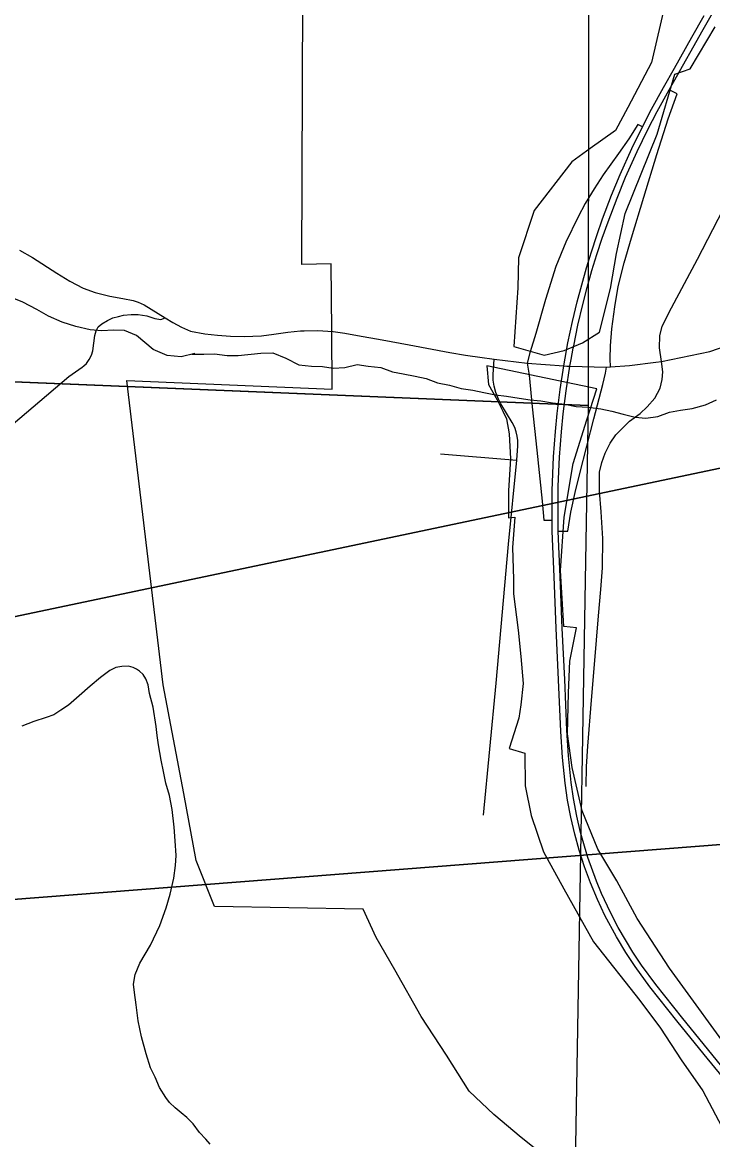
# Model space of a CAD drawing. Extents: x 0 to 34, y 0 to 22.
# Drawn here: x 6.959 to 7.567, y 17.402 to 18.385 of the extents above; entities that cross this region are included whole.
import ezdxf

# ---------------------------------------------------------------- set-up
doc = ezdxf.new("R2010")
doc.units = 0
for name, color, linetype in [('GM_X_City_Street', 7, 'Continuous'), ('GM_X_Corporation', 7, 'Continuous'), ('GM_X_County_Road', 7, 'Continuous'), ('GM_X_Interchange_Ramps', 7, 'Continuous'), ('GM_X_Minor_River', 7, 'Continuous'), ('GM_X_Section', 7, 'Continuous'), ('GM_X_State_Route', 7, 'Continuous'), ('GM_X_Township_Road', 7, 'Continuous'), ('SC_Shading1', 7, 'Continuous'), ('SH_Data', 7, 'Continuous')]:
    doc.layers.add(name, color=color, linetype=linetype)

msp = doc.modelspace()

# ---------------------------------------------------------------- linework, layer by layer
at = {"layer": 'GM_X_City_Street'}
for p, q in [((7.37388, 18.07982), (7.3744, 18.0884)), ((7.52272, 18.07726), (7.52161, 18.08644)), ((7.37353, 18.07474), (7.37388, 18.07982)), ((7.37367, 18.06998), (7.37353, 18.07474)), ((7.52241, 18.07064), (7.52272, 18.07726)), ((7.37433, 18.06466), (7.37367, 18.06998)), ((7.37582, 18.0591), (7.37433, 18.06466)), ((7.51577, 18.05426), (7.52056, 18.06308)), ((7.52056, 18.06308), (7.52241, 18.07064)), ((7.37815, 18.05337), (7.37582, 18.0591)), ((7.38027, 18.04916), (7.37815, 18.05337)), ((7.5091, 18.04668), (7.51577, 18.05426)), ((7.38528, 18.041), (7.38027, 18.04916)), ((7.50283, 18.04079), (7.5091, 18.04668)), ((7.39028, 18.0328), (7.38528, 18.041)), ((7.48137, 18.02187), (7.49356, 18.03391)), ((7.49356, 18.03391), (7.50283, 18.04079)), ((7.39254, 18.02828), (7.39028, 18.0328)), ((7.39383, 18.02459), (7.39254, 18.02828)), ((7.39476, 18.02074), (7.39383, 18.02459)), ((7.39529, 18.01681), (7.39476, 18.02074)), ((7.39532, 18.01226), (7.39529, 18.01681)), ((7.47198, 18.00574), (7.4765, 18.01471)), ((7.4765, 18.01471), (7.48137, 18.02187)), ((7.32732, 18.0053), (7.39445, 17.99961)), ((7.39445, 17.99961), (7.39532, 18.01226)), ((7.46906, 17.99747), (7.47198, 18.00574)), ((7.38696, 17.92561), (7.39445, 17.99961)), ((7.46712, 17.98913), (7.46906, 17.99747)), ((7.46712, 17.97231), (7.46712, 17.98913)), ((7.46851, 17.95417), (7.46712, 17.97231)), ((7.4702, 17.93073), (7.46851, 17.95417)), ((7.3761, 17.80347), (7.38696, 17.92561)), ((7.4697, 17.90488), (7.4702, 17.93073)), ((7.4683, 17.88571), (7.4697, 17.90488)), ((7.46635, 17.86264), (7.4683, 17.88571)), ((7.46281, 17.81975), (7.46635, 17.86264)), ((7.46017, 17.78848), (7.46281, 17.81975)), ((7.36512, 17.68712), (7.3761, 17.80347)), ((7.45676, 17.74802), (7.46017, 17.78848)), ((7.45558, 17.72995), (7.45676, 17.74802)), ((7.45529, 17.71248), (7.45558, 17.72995))]:
    msp.add_line(p, q, dxfattribs=at)
at = {"layer": 'GM_X_Corporation'}
for p, q in [((7.20512, 18.17173), (7.20609, 18.4212)), ((7.52522, 18.4028), (7.51289, 18.34953)), ((7.54699, 18.34405), (7.56891, 18.38085)), ((7.51289, 18.34953), (7.49217, 18.31008)), ((7.51779, 18.28651), (7.5335, 18.33944)), ((7.5335, 18.33944), (7.54699, 18.34405)), ((7.49217, 18.31008), (7.48107, 18.28986)), ((7.48107, 18.28986), (7.45888, 18.27383)), ((7.48974, 18.21683), (7.51779, 18.28651)), ((7.45888, 18.27383), (7.44285, 18.26224)), ((7.44285, 18.26224), (7.40956, 18.21933)), ((7.40956, 18.21933), (7.39575, 18.17765)), ((7.48216, 18.18164), (7.48974, 18.21683)), ((7.47673, 18.15068), (7.48216, 18.18164)), ((7.23087, 18.17248), (7.20512, 18.17173)), ((7.23143, 18.11348), (7.23087, 18.17248)), ((7.39575, 18.17765), (7.39514, 18.15144)), ((7.39514, 18.15144), (7.3917, 18.09977)), ((7.46698, 18.11237), (7.47673, 18.15068)), ((7.23174, 18.06206), (7.23143, 18.11348)), ((7.45213, 18.10277), (7.46698, 18.11237)), ((7.43605, 18.09617), (7.45213, 18.10277)), ((7.3917, 18.09977), (7.41836, 18.09217)), ((7.41836, 18.09217), (7.43605, 18.09617)), ((7.46482, 18.06252), (7.36788, 18.08256)), ((7.36788, 18.08256), (7.36955, 18.06628)), ((7.08319, 17.80195), (7.05118, 18.06988)), ((7.05118, 18.06988), (7.23174, 18.06206)), ((7.36955, 18.06628), (7.37718, 18.05284)), ((7.45585, 18.03524), (7.46482, 18.06252)), ((7.37718, 18.05284), (7.38206, 18.04274)), ((7.38206, 18.04274), (7.38532, 18.036)), ((7.38532, 18.036), (7.38764, 18.02278)), ((7.44383, 17.99685), (7.45585, 18.03524)), ((7.38764, 18.02278), (7.38874, 18.00077)), ((7.38874, 18.00077), (7.38698, 17.97296)), ((7.43589, 17.94946), (7.44383, 17.99685)), ((7.38698, 17.97296), (7.387, 17.94902)), ((7.387, 17.94902), (7.39267, 17.94959)), ((7.39267, 17.94959), (7.3905, 17.92291)), ((7.43286, 17.90261), (7.43589, 17.94946)), ((7.3905, 17.92291), (7.39141, 17.89481)), ((7.43559, 17.85329), (7.43286, 17.90261)), ((7.39141, 17.89481), (7.39145, 17.88188)), ((7.39145, 17.88188), (7.39551, 17.85009)), ((7.39551, 17.85009), (7.39778, 17.82697)), ((7.44701, 17.85213), (7.43559, 17.85329)), ((7.44114, 17.82267), (7.44701, 17.85213)), ((7.39778, 17.82697), (7.40007, 17.80309)), ((7.43976, 17.79487), (7.44114, 17.82267)), ((7.10144, 17.70634), (7.08319, 17.80195)), ((7.40007, 17.80309), (7.39802, 17.7844)), ((7.43903, 17.75873), (7.43976, 17.79487)), ((7.39802, 17.7844), (7.39612, 17.77255)), ((7.39612, 17.77255), (7.38751, 17.74603)), ((7.44302, 17.7292), (7.43903, 17.75873)), ((7.38751, 17.74603), (7.40129, 17.74192)), ((7.40129, 17.74192), (7.40184, 17.71304)), ((7.45183, 17.69108), (7.44302, 17.7292)), ((7.40184, 17.71304), (7.40685, 17.68696)), ((7.11206, 17.64736), (7.10144, 17.70634)), ((7.4658, 17.65731), (7.45183, 17.69108)), ((7.40685, 17.68696), (7.41774, 17.65499)), ((7.41774, 17.65499), (7.43584, 17.62249)), ((7.48225, 17.62932), (7.4658, 17.65731)), ((7.12815, 17.60681), (7.11206, 17.64736)), ((7.43584, 17.62249), (7.46198, 17.5758)), ((7.50036, 17.59644), (7.48225, 17.62932)), ((7.25901, 17.60459), (7.12815, 17.60681)), ((7.27043, 17.57948), (7.25901, 17.60459)), ((7.52859, 17.55268), (7.50036, 17.59644)), ((7.28688, 17.5511), (7.27043, 17.57948)), ((7.46198, 17.5758), (7.50269, 17.52425)), ((7.31019, 17.51002), (7.28688, 17.5511)), ((7.63141, 17.41126), (7.52859, 17.55268)), ((7.50269, 17.52425), (7.52091, 17.49974)), ((7.33251, 17.47613), (7.31019, 17.51002)), ((7.52091, 17.49974), (7.53887, 17.47179)), ((7.35248, 17.44444), (7.33251, 17.47613)), ((7.53887, 17.47179), (7.55793, 17.44464)), ((7.37399, 17.42384), (7.35248, 17.44444)), ((7.55793, 17.44464), (7.57731, 17.40799)), ((7.39814, 17.4037), (7.37399, 17.42384)), ((7.43548, 17.37409), (7.39814, 17.4037))]:
    msp.add_line(p, q, dxfattribs=at)
at = {"layer": 'GM_X_County_Road'}
for p, q in [((7.55323, 18.17658), (7.5761, 18.22023)), ((6.95655, 18.18449), (6.96815, 18.17795)), ((6.96815, 18.17795), (6.98949, 18.16433)), ((7.53036, 18.13363), (7.55323, 18.17658)), ((6.98949, 18.16433), (7.0011, 18.15724)), ((7.0011, 18.15724), (7.01271, 18.15106)), ((7.01271, 18.15106), (7.0232, 18.14723)), ((7.0232, 18.14723), (7.03606, 18.14404)), ((7.03606, 18.14404), (7.04749, 18.14202)), ((7.04749, 18.14202), (7.0566, 18.14004)), ((7.0566, 18.14004), (7.06125, 18.13855)), ((7.06125, 18.13855), (7.06636, 18.13632)), ((7.06636, 18.13632), (7.08485, 18.12478)), ((7.52237, 18.1175), (7.53036, 18.13363)), ((7.08485, 18.12478), (7.09176, 18.12064)), ((7.09176, 18.12064), (7.09924, 18.11672)), ((7.09924, 18.11672), (7.10729, 18.11316)), ((7.10729, 18.11316), (7.11971, 18.11085)), ((7.18048, 18.11056), (7.19272, 18.11234)), ((7.19272, 18.11234), (7.20384, 18.11352)), ((7.20384, 18.11352), (7.20709, 18.11359)), ((7.20709, 18.11359), (7.21899, 18.11384)), ((7.21899, 18.11384), (7.23279, 18.11293)), ((7.23279, 18.11293), (7.24297, 18.11147)), ((7.52008, 18.10916), (7.52237, 18.1175)), ((7.11971, 18.11085), (7.13108, 18.10976)), ((7.13108, 18.10976), (7.14226, 18.10887)), ((7.14226, 18.10887), (7.15446, 18.10838)), ((7.15446, 18.10838), (7.16964, 18.10915)), ((7.16964, 18.10915), (7.18048, 18.11056)), ((7.24297, 18.11147), (7.25412, 18.10949)), ((7.25412, 18.10949), (7.27571, 18.1055)), ((7.27571, 18.1055), (7.29975, 18.10101)), ((7.51994, 18.09839), (7.52008, 18.10916)), ((7.56408, 18.09525), (7.58701, 18.10323)), ((7.29975, 18.10101), (7.3353, 18.09434)), ((7.3353, 18.09434), (7.3492, 18.09194)), ((7.3492, 18.09194), (7.3513, 18.09165)), ((7.52161, 18.08644), (7.51994, 18.09839)), ((7.52161, 18.08644), (7.56408, 18.09525)), ((7.3513, 18.09165), (7.3618, 18.09017)), ((7.3618, 18.09017), (7.3744, 18.0884)), ((7.3744, 18.0884), (7.40347, 18.08491)), ((7.40347, 18.08491), (7.4357, 18.08267)), ((7.4357, 18.08267), (7.43832, 18.08248)), ((7.43832, 18.08248), (7.44095, 18.0823)), ((7.44095, 18.0823), (7.47317, 18.08162)), ((7.47684, 18.08184), (7.49367, 18.08284)), ((7.49367, 18.08284), (7.51662, 18.08579)), ((7.51662, 18.08579), (7.52161, 18.08644)), ((7.47317, 18.08162), (7.47684, 18.08184))]:
    msp.add_line(p, q, dxfattribs=at)
at = {"layer": 'GM_X_Interchange_Ramps'}
for p, q in [((7.52752, 18.30016), (7.53558, 18.32191)), ((7.53558, 18.32191), (7.52849, 18.32567)), ((7.51758, 18.26853), (7.52752, 18.30016)), ((7.50087, 18.29503), (7.49297, 18.28243)), ((7.50488, 18.29304), (7.50087, 18.29503)), ((7.49297, 18.28243), (7.4838, 18.26965)), ((7.4838, 18.26965), (7.47038, 18.25088)), ((7.50611, 18.23114), (7.51758, 18.26853)), ((7.47038, 18.25088), (7.46232, 18.23851)), ((7.46232, 18.23851), (7.45454, 18.22565)), ((7.49527, 18.19535), (7.50611, 18.23114)), ((7.45454, 18.22565), (7.44821, 18.2139)), ((7.44821, 18.2139), (7.43744, 18.19159)), ((7.43744, 18.19159), (7.42882, 18.17005)), ((7.48873, 18.17331), (7.49527, 18.19535)), ((7.48366, 18.15239), (7.48873, 18.17331)), ((7.42882, 18.17005), (7.41951, 18.14106)), ((7.48067, 18.13446), (7.48366, 18.15239)), ((7.41951, 18.14106), (7.4111, 18.11118)), ((7.47803, 18.11535), (7.48067, 18.13446)), ((7.47671, 18.10013), (7.47803, 18.11535)), ((7.4111, 18.11118), (7.40615, 18.09508)), ((7.40582, 18.09401), (7.40347, 18.08491)), ((7.40615, 18.09508), (7.40582, 18.09401)), ((7.47664, 18.08887), (7.47671, 18.10013)), ((7.40347, 18.08491), (7.40526, 18.07448)), ((7.47684, 18.08184), (7.47664, 18.08887)), ((7.40526, 18.07448), (7.40797, 18.04668)), ((7.47018, 18.06633), (7.47233, 18.07619)), ((7.47233, 18.07619), (7.47317, 18.08162)), ((7.46225, 18.0361), (7.47018, 18.06633)), ((7.40797, 18.04668), (7.412, 18.00831)), ((7.44988, 17.98786), (7.46225, 18.0361)), ((7.412, 18.00831), (7.41652, 17.96362)), ((7.44557, 17.97111), (7.44988, 17.98786)), ((7.44175, 17.95388), (7.44557, 17.97111)), ((7.41652, 17.96362), (7.41806, 17.94676)), ((7.41806, 17.94676), (7.42539, 17.94694)), ((7.43918, 17.93726), (7.44175, 17.95388)), ((7.43079, 17.93717), (7.43558, 17.93722)), ((7.43558, 17.93722), (7.43918, 17.93726))]:
    msp.add_line(p, q, dxfattribs=at)
at = {"layer": 'GM_X_Minor_River'}
for p, q in [((6.95947, 18.13868), (6.94715, 18.14363)), ((6.97183, 18.13222), (6.95947, 18.13868)), ((6.98227, 18.12646), (6.97183, 18.13222)), ((6.99422, 18.12113), (6.98227, 18.12646)), ((7.00613, 18.11732), (6.99422, 18.12113)), ((7.01877, 18.11429), (7.00613, 18.11732)), ((7.02906, 18.11347), (7.01877, 18.11429)), ((7.0393, 18.11417), (7.02906, 18.11347)), ((7.0492, 18.11372), (7.0393, 18.11417)), ((7.0596, 18.10948), (7.0492, 18.11372)), ((7.07443, 18.097), (7.0596, 18.10948)), ((7.08676, 18.09168), (7.07443, 18.097)), ((7.11089, 18.09356), (7.09896, 18.09054)), ((7.10832, 18.09291), (7.11879, 18.09281)), ((7.11879, 18.09281), (7.12829, 18.09307)), ((7.12829, 18.09307), (7.13934, 18.09185)), ((7.14923, 18.09173), (7.16893, 18.09379)), ((7.16893, 18.09379), (7.17956, 18.09408)), ((7.17956, 18.09408), (7.19109, 18.08944)), ((7.09896, 18.09054), (7.08676, 18.09168)), ((7.13934, 18.09185), (7.14923, 18.09173)), ((7.19109, 18.08944), (7.20265, 18.08366)), ((7.20265, 18.08366), (7.2137, 18.08244)), ((7.2137, 18.08244), (7.22321, 18.08193)), ((7.24299, 18.08133), (7.25394, 18.08391)), ((7.25394, 18.08391), (7.26349, 18.08226)), ((7.26349, 18.08226), (7.27454, 18.08104)), ((7.22321, 18.08193), (7.23275, 18.08067)), ((7.23275, 18.08067), (7.24299, 18.08133)), ((7.27454, 18.08104), (7.2849, 18.07751)), ((7.2849, 18.07751), (7.29445, 18.07549)), ((7.29445, 18.07549), (7.30477, 18.07348)), ((7.30477, 18.07348), (7.3147, 18.07147)), ((7.3147, 18.07147), (7.32469, 18.06755)), ((7.32469, 18.06755), (7.335, 18.06554)), ((7.335, 18.06554), (7.34534, 18.06278)), ((7.34534, 18.06278), (7.35564, 18.06115)), ((7.35564, 18.06115), (7.3652, 18.05913)), ((7.3652, 18.05913), (7.37551, 18.05712)), ((7.37551, 18.05712), (7.38542, 18.05587)), ((7.38542, 18.05587), (7.39649, 18.05426)), ((7.39649, 18.05426), (7.40603, 18.05262)), ((7.40603, 18.05262), (7.41556, 18.05173)), ((7.56044, 18.04842), (7.5702, 18.05287)), ((7.41556, 18.05173), (7.42586, 18.05011)), ((7.42586, 18.05011), (7.43654, 18.04888)), ((7.43654, 18.04888), (7.44647, 18.04686)), ((7.44647, 18.04686), (7.45712, 18.04639)), ((7.45712, 18.04639), (7.46819, 18.04478)), ((7.46819, 18.04478), (7.47812, 18.04277)), ((7.47812, 18.04277), (7.48808, 18.03999)), ((7.52869, 18.04185), (7.53852, 18.04364)), ((7.53852, 18.04364), (7.54874, 18.04506)), ((7.54874, 18.04506), (7.56044, 18.04842)), ((7.48808, 18.03999), (7.4984, 18.0376)), ((7.4984, 18.0376), (7.50793, 18.03672)), ((7.50793, 18.03672), (7.51853, 18.03815)), ((7.51853, 18.03815), (7.52869, 18.04185))]:
    msp.add_line(p, q, dxfattribs=at)
at = {"layer": 'GM_X_Section'}
for p, q in [((7.45846, 19.10807), (7.45701, 18.04776)), ((7.45701, 18.04776), (6.44653, 18.08952)), ((6.44653, 18.08952), (7.45701, 18.04776)), ((7.45701, 18.04776), (7.44097, 17.09977))]:
    msp.add_line(p, q, dxfattribs=at)
at = {"layer": 'GM_X_State_Route'}
for p, q in [((7.55834, 18.3785), (7.58426, 18.42437)), ((7.54848, 18.37186), (7.55918, 18.39091)), ((7.53219, 18.33221), (7.55834, 18.3785)), ((7.53303, 18.34451), (7.54848, 18.37186)), ((7.52342, 18.32764), (7.53303, 18.34451)), ((7.52849, 18.32567), (7.53219, 18.33221)), ((7.51285, 18.30852), (7.52342, 18.32764)), ((7.51792, 18.30655), (7.52849, 18.32567)), ((7.50488, 18.29304), (7.51285, 18.30852)), ((7.50971, 18.2906), (7.51792, 18.30655)), ((7.49544, 18.27382), (7.50488, 18.29304)), ((7.50027, 18.27138), (7.50971, 18.2906)), ((7.48534, 18.25111), (7.49544, 18.27382)), ((7.49008, 18.24865), (7.50027, 18.27138)), ((7.47779, 18.23274), (7.48534, 18.25111)), ((7.48262, 18.23031), (7.49008, 18.24865)), ((7.46979, 18.21189), (7.47779, 18.23274)), ((7.47462, 18.20946), (7.48262, 18.23031)), ((7.46472, 18.1973), (7.46979, 18.21189)), ((7.46955, 18.19486), (7.47462, 18.20946)), ((7.46006, 18.18305), (7.46472, 18.1973)), ((7.46489, 18.18061), (7.46955, 18.19486)), ((7.45568, 18.16887), (7.46006, 18.18305)), ((7.46051, 18.16643), (7.46489, 18.18061)), ((7.45151, 18.15407), (7.45568, 18.16887)), ((7.45634, 18.15163), (7.46051, 18.16643)), ((7.44755, 18.13898), (7.45151, 18.15407)), ((7.45238, 18.13655), (7.45634, 18.15163)), ((7.44347, 18.1218), (7.44755, 18.13898)), ((7.44819, 18.11837), (7.45238, 18.13655)), ((7.43919, 18.10285), (7.44347, 18.1218)), ((7.44446, 18.10034), (7.44819, 18.11837)), ((7.4357, 18.08267), (7.43919, 18.10285)), ((7.44212, 18.08831), (7.44407, 18.09833)), ((7.44407, 18.09833), (7.44446, 18.10034)), ((7.43248, 18.06179), (7.4357, 18.08267)), ((7.43772, 18.06056), (7.44095, 18.0823)), ((7.44095, 18.0823), (7.44212, 18.08831)), ((7.42993, 18.04075), (7.43248, 18.06179)), ((7.43528, 18.04048), (7.43772, 18.06056)), ((7.42836, 18.02473), (7.42993, 18.04075)), ((7.43362, 18.0247), (7.43528, 18.04048)), ((7.42669, 18.00244), (7.42836, 18.02473)), ((7.43195, 18.00239), (7.43362, 18.0247)), ((7.42549, 17.97289), (7.42669, 18.00244)), ((7.43086, 17.9769), (7.43195, 18.00239)), ((7.43064, 17.94707), (7.43086, 17.9769)), ((7.42539, 17.94694), (7.42549, 17.97289)), ((7.42553, 17.93703), (7.42539, 17.94694)), ((7.43079, 17.93717), (7.43064, 17.94707)), ((7.42732, 17.89689), (7.42553, 17.93703)), ((7.43257, 17.89702), (7.43079, 17.93717)), ((7.42912, 17.85178), (7.42732, 17.89689)), ((7.43438, 17.85191), (7.43257, 17.89702)), ((7.43102, 17.80636), (7.42912, 17.85178)), ((7.43647, 17.80674), (7.43438, 17.85191)), ((7.43841, 17.76198), (7.43647, 17.80674)), ((7.43311, 17.76089), (7.43102, 17.80636)), ((7.43447, 17.73807), (7.43311, 17.76089)), ((7.43973, 17.73939), (7.43841, 17.76198)), ((7.43682, 17.71552), (7.43447, 17.73807)), ((7.4421, 17.71604), (7.43973, 17.73939)), ((7.43901, 17.70038), (7.43682, 17.71552)), ((7.44418, 17.70186), (7.4421, 17.71604)), ((7.44183, 17.68556), (7.43901, 17.70038)), ((7.4471, 17.68629), (7.44418, 17.70186)), ((7.44527, 17.67063), (7.44183, 17.68556)), ((7.45051, 17.67183), (7.4471, 17.68629)), ((7.44929, 17.65653), (7.44527, 17.67063)), ((7.45696, 17.64988), (7.45051, 17.67183)), ((7.45404, 17.64176), (7.44929, 17.65653)), ((7.46434, 17.62916), (7.45696, 17.64988)), ((7.45916, 17.62771), (7.45404, 17.64176)), ((7.46537, 17.61305), (7.45916, 17.62771)), ((7.46885, 17.61831), (7.46434, 17.62916)), ((7.47195, 17.59905), (7.46537, 17.61305)), ((7.47671, 17.60163), (7.46885, 17.61831)), ((7.4835, 17.58825), (7.47671, 17.60163)), ((7.48197, 17.58021), (7.47195, 17.59905)), ((7.49644, 17.56654), (7.4835, 17.58825)), ((7.49033, 17.56637), (7.48197, 17.58021)), ((7.49847, 17.55395), (7.49033, 17.56637)), ((7.50409, 17.55514), (7.49644, 17.56654)), ((7.51147, 17.5361), (7.49847, 17.55395)), ((7.5166, 17.53818), (7.50409, 17.55514)), ((7.53527, 17.50623), (7.51147, 17.5361)), ((7.54044, 17.50829), (7.5166, 17.53818)), ((7.55934, 17.47669), (7.53527, 17.50623)), ((7.59764, 17.43788), (7.54044, 17.50829)), ((7.59223, 17.43623), (7.55934, 17.47669))]:
    msp.add_line(p, q, dxfattribs=at)
at = {"layer": 'GM_X_Township_Road'}
for p, q in [((7.02928, 18.11968), (7.03402, 18.12265)), ((7.03402, 18.12265), (7.03889, 18.12481)), ((7.03889, 18.12481), (7.04369, 18.12614)), ((7.04369, 18.12614), (7.04808, 18.12715)), ((7.04808, 18.12715), (7.05496, 18.12796)), ((7.05496, 18.12796), (7.06115, 18.12777)), ((7.06115, 18.12777), (7.06886, 18.12659)), ((7.06886, 18.12659), (7.07574, 18.12416)), ((7.07574, 18.12416), (7.08117, 18.12353)), ((7.08117, 18.12353), (7.08485, 18.12478)), ((7.02292, 18.10949), (7.02415, 18.11339)), ((7.02415, 18.11339), (7.0258, 18.11686)), ((7.0258, 18.11686), (7.02928, 18.11968)), ((7.02118, 18.09573), (7.02292, 18.10949)), ((7.01806, 18.08829), (7.02001, 18.09218)), ((7.02001, 18.09218), (7.02118, 18.09573)), ((7.0118, 18.08148), (7.01336, 18.08278)), ((7.01336, 18.08278), (7.0157, 18.08473)), ((7.0157, 18.08473), (7.01806, 18.08829)), ((6.89603, 17.98525), (7.0002, 18.07328)), ((7.0002, 18.07328), (7.0118, 18.08148)), ((7.04154, 17.81706), (7.03624, 17.81458)), ((7.04684, 17.81806), (7.04154, 17.81706)), ((7.05247, 17.81839), (7.04684, 17.81806)), ((7.05661, 17.81706), (7.05247, 17.81839)), ((7.05959, 17.81574), (7.05661, 17.81706)), ((7.02796, 17.80845), (7.01885, 17.80083)), ((7.03624, 17.81458), (7.02796, 17.80845)), ((7.06224, 17.81408), (7.05959, 17.81574)), ((7.06556, 17.8111), (7.06224, 17.81408)), ((7.06787, 17.80729), (7.06556, 17.8111)), ((7.07003, 17.80199), (7.06787, 17.80729)), ((7.01885, 17.80083), (7.00924, 17.79222)), ((7.07102, 17.79421), (7.07003, 17.80199)), ((7.00924, 17.79222), (6.9998, 17.7841)), ((7.07417, 17.78228), (7.07102, 17.79421)), ((6.99301, 17.77963), (6.98688, 17.77565)), ((6.9998, 17.7841), (6.99301, 17.77963)), ((7.07682, 17.76522), (7.07417, 17.78228)), ((6.96932, 17.76953), (6.95872, 17.76555)), ((6.98025, 17.77317), (6.96932, 17.76953)), ((6.98688, 17.77565), (6.98025, 17.77317)), ((7.07798, 17.75743), (7.07682, 17.76522)), ((7.07914, 17.74915), (7.07798, 17.75743)), ((7.08146, 17.73574), (7.07914, 17.74915)), ((7.08344, 17.7258), (7.08146, 17.73574)), ((7.0856, 17.71553), (7.08344, 17.7258)), ((7.08858, 17.7046), (7.0856, 17.71553)), ((7.0909, 17.69217), (7.08858, 17.7046)), ((7.09272, 17.67677), (7.0909, 17.69217)), ((7.09371, 17.66451), (7.09272, 17.67677)), ((7.09454, 17.65159), (7.09371, 17.66451)), ((7.09404, 17.64281), (7.09454, 17.65159)), ((7.09255, 17.63188), (7.09404, 17.64281)), ((7.08924, 17.6178), (7.09255, 17.63188)), ((7.08576, 17.60555), (7.08924, 17.6178)), ((7.0803, 17.59014), (7.08576, 17.60555)), ((7.07202, 17.57275), (7.0803, 17.59014)), ((7.06257, 17.55685), (7.07202, 17.57275)), ((7.05843, 17.54708), (7.06257, 17.55685)), ((7.05694, 17.53863), (7.05843, 17.54708)), ((7.05794, 17.53118), (7.05694, 17.53863)), ((7.05926, 17.52041), (7.05794, 17.53118)), ((7.06108, 17.50616), (7.05926, 17.52041)), ((7.06407, 17.49209), (7.06108, 17.50616)), ((7.06804, 17.47718), (7.06407, 17.49209)), ((7.07202, 17.46476), (7.06804, 17.47718)), ((7.07599, 17.45681), (7.07202, 17.46476)), ((7.07997, 17.4477), (7.07599, 17.45681)), ((7.08543, 17.43875), (7.07997, 17.4477)), ((7.08874, 17.43428), (7.08543, 17.43875)), ((7.09371, 17.42981), (7.08874, 17.43428)), ((7.09901, 17.42533), (7.09371, 17.42981)), ((7.10382, 17.42103), (7.09901, 17.42533)), ((7.10945, 17.41556), (7.10382, 17.42103)), ((7.11508, 17.40811), (7.10945, 17.41556)), ((7.12055, 17.40198), (7.11508, 17.40811)), ((7.12452, 17.39767), (7.12055, 17.40198))]:
    msp.add_line(p, q, dxfattribs=at)
at = {"layer": 'SC_Shading1'}
msp.add_lwpolyline([(10.22402, 18.55077), (10.22402, 17.86726), (5.07832, 17.46758)], close=True, dxfattribs=at)
at = {"layer": 'SH_Data'}
msp.add_lwpolyline([(10.22402, 18.55077), (5.07832, 17.46758), (10.22402, 17.86726)], dxfattribs=at)

doc.saveas('drawing.dxf')
